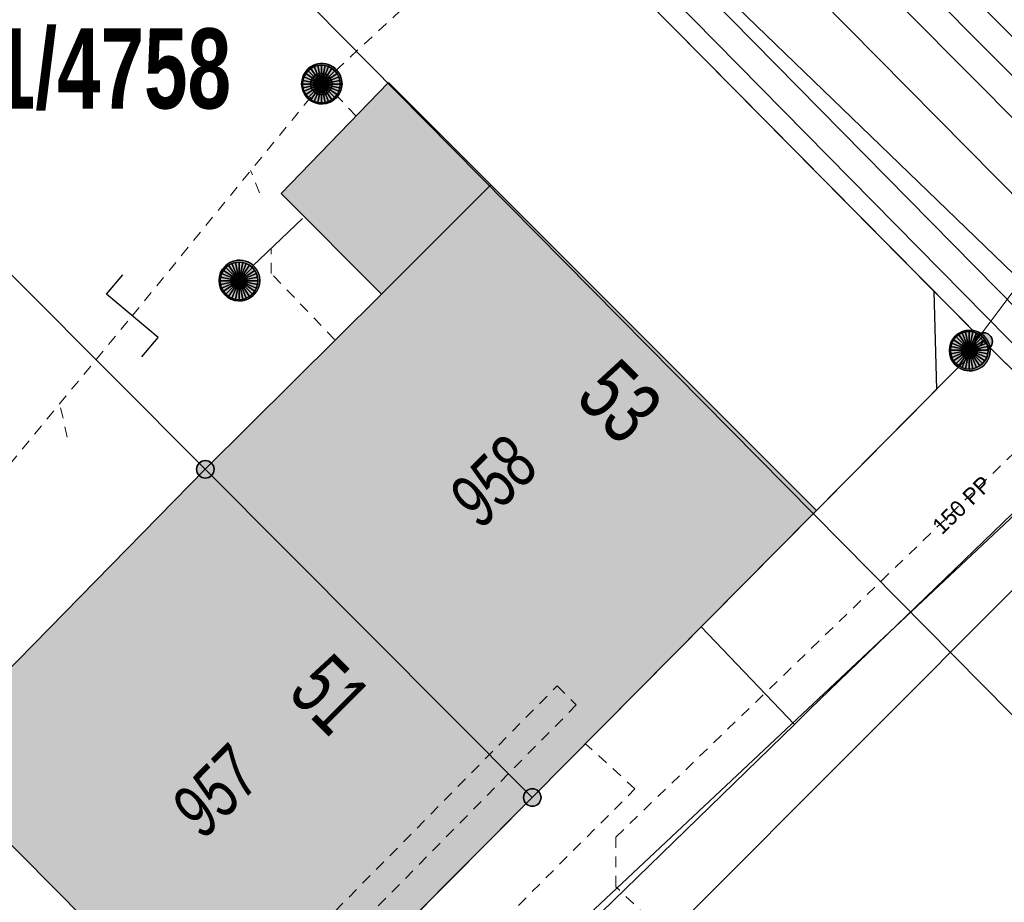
# Model space of a CAD drawing. Header units: metres. Extents: x 2695560 to 2696939, y 1260491 to 1262050.
# Tile 374 of 656: x 2695928 to 2695946, y 1261016 to 1261032. Entities that reach past the tile are written whole.
import ezdxf

# ---------------------------------------------------------------- set-up
doc = ezdxf.new("R2010")
doc.units = ezdxf.units.M
doc.linetypes.add('AUSGEZOGEN', pattern=[0])
doc.linetypes.add('VERDECKT2_S2', pattern=[0.36, 0.2, -0.16])
for name, color, linetype in [('XR$1$AV_Gebäudeflächen (BB)', 7, 'AUSGEZOGEN'), ('XR$1$AV_Grenzpunkte', 7, 'AUSGEZOGEN'), ('XR$1$AV_Grundstück-Nr.', 7, 'AUSGEZOGEN'), ('XR$1$AV_Haus-Nr.', 7, 'AUSGEZOGEN'), ('XR$1$AV_Linien (BB)', 7, 'AUSGEZOGEN'), ('XR$1$AV_Linien (EO)', 7, 'AUSGEZOGEN'), ('XR$1$AV_Versicherung-Nr.', 7, 'AUSGEZOGEN'), ('XR$1$AW_LK_Schachtdeckel', 24, 'AUSGEZOGEN'), ('XR$1$AW_LK_Zwischenpunkt', 24, 'AUSGEZOGEN'), ('XR$1$Liegenschaftsgrenzen', 7, 'AUSGEZOGEN'), ('XR$1$PFAV', 255, 'AUSGEZOGEN'), ('XR$1$PFAW', 255, 'AUSGEZOGEN'), ('XR$1$RP_Abstandslinie', 7, 'AUSGEZOGEN')]:
    doc.layers.add(name, color=color, linetype=linetype)
for name, color, linetype, lineweight in [('XR$2$ABW-Linie-R-genau', 4, 'AUSGEZOGEN', 18), ('XR$2$ABW-Linie-R-ungenau', 4, 'VERDECKT2_S2', 18), ('XR$2$ABW-Punkt', 6, 'AUSGEZOGEN', 18), ('XR$2$ELE-LinieFlaeche-genau', 1, 'AUSGEZOGEN', 18), ('XR$2$ELE-LinieFlaeche-ungenau', 1, 'VERDECKT2_S2', 18), ('XR$2$GAS-Linie-genau', 12, 'AUSGEZOGEN', 18), ('XR$2$KOM-Linie-U-genau', 91, 'AUSGEZOGEN', 18), ('XR$2$KOM-LinieFlaeche-U-genau', 91, 'AUSGEZOGEN', 18), ('XR$2$WAS-Linie-genau', 5, 'AUSGEZOGEN', 18), ('XR$2$WAS-Linie-ungenau', 5, 'VERDECKT2_S2', 18), ('XR$2$WEI-Text', 59, 'AUSGEZOGEN', 18)]:
    doc.layers.add(name, color=color, linetype=linetype, lineweight=lineweight)
doc.styles.add('ARIAL', font='arial.ttf')
doc.styles.add('TXT', font='txt')

# ---------------------------------------------------------------- blocks, each defined once
blk = doc.blocks.new('COMPLEXOBJECT_640')
at = {"layer": 'XR$1$AV_Linien (BB)', "color": 7, "linetype": 'AUSGEZOGEN', "transparency": 33554687}
blk.add_line((5861.945, 11113.508), (5974.447, 10999.729), dxfattribs=at)
blk = doc.blocks.new('BAV15')
at = {"layer": 'XR$1$PFAV', "transparency": 33554687}
blk.add_hatch(color=7, dxfattribs=at).paths.add_polyline_path([(0.5, 0), (0.49, 0.101), (0.459, 0.197), (0.41, 0.286), (0.344, 0.362), (0.264, 0.424), (0.174, 0.469), (0.076, 0.494), (-0.025, 0.499), (-0.125, 0.484), (-0.22, 0.449), (-0.306, 0.395), (-0.379, 0.326), (-0.437, 0.243), (-0.477, 0.15), (-0.497, 0.051), (-0.497, -0.051), (-0.477, -0.15), (-0.437, -0.243), (-0.379, -0.326), (-0.306, -0.395), (-0.22, -0.449), (-0.125, -0.484), (-0.025, -0.499), (0.076, -0.494), (0.174, -0.469), (0.264, -0.424), (0.344, -0.362), (0.41, -0.286), (0.459, -0.197), (0.49, -0.101)])
at = {"color": 7, "transparency": 33554687}
for start, end in [(90, 270), (270, 90)]:
    blk.add_arc((0, 0), 0.5, start, end, dxfattribs=at)
at = {"layer": 'XR$1$PFAV', "transparency": 33554687}
blk.add_circle((0, 0), 0.5, dxfattribs=at)
blk = doc.blocks.new('BAW2093')
at = {"transparency": 33554687}
blk.add_lwpolyline([(-0.375, -0.5), (0, -0.5), (0, 0.5), (0.375, 0.5)], dxfattribs=at)
blk = doc.blocks.new('BAW2082')
at = {"layer": 'XR$1$PFAW', "transparency": 33554687}
blk.add_hatch(color=7, dxfattribs=at).paths.add_polyline_path([(0.509, -0.003), (0.499, 0.098), (0.469, 0.194), (0.42, 0.283), (0.354, 0.359), (0.274, 0.421), (0.183, 0.466), (0.085, 0.491), (-0.016, 0.496), (-0.116, 0.481), (-0.211, 0.446), (-0.297, 0.392), (-0.37, 0.323), (-0.428, 0.24), (-0.468, 0.147), (-0.488, 0.047), (-0.488, -0.054), (-0.468, -0.153), (-0.428, -0.246), (-0.37, -0.329), (-0.297, -0.398), (-0.211, -0.452), (-0.116, -0.487), (-0.016, -0.502), (0.085, -0.497), (0.183, -0.472), (0.274, -0.427), (0.354, -0.366), (0.42, -0.289), (0.469, -0.2), (0.499, -0.104)])
at = {"transparency": 33554687}
for start, end in [(91.1948, 268.8052), (268.8052, 91.1948)]:
    blk.add_arc((0.01, 0), 0.5, start, end, dxfattribs=at)
at = {"layer": 'XR$1$PFAW', "transparency": 33554687}
blk.add_circle((0.009, -0.003), 0.5, dxfattribs=at)
blk = doc.blocks.new('BAW2088')
at = {"layer": 'XR$1$PFAW', "transparency": 33554687}
blk.add_hatch(color=253, dxfattribs=at).paths.add_polyline_path([(0.51, 0), (0.5, 0.101), (0.47, 0.197), (0.421, 0.286), (0.355, 0.362), (0.275, 0.424), (0.184, 0.469), (0.086, 0.494), (-0.015, 0.499), (-0.115, 0.484), (-0.21, 0.449), (-0.296, 0.395), (-0.369, 0.326), (-0.427, 0.243), (-0.467, 0.15), (-0.487, 0.051), (-0.487, -0.051), (-0.467, -0.15), (-0.427, -0.243), (-0.369, -0.326), (-0.296, -0.395), (-0.21, -0.449), (-0.115, -0.484), (-0.015, -0.499), (0.086, -0.494), (0.184, -0.469), (0.275, -0.424), (0.355, -0.362), (0.421, -0.286), (0.47, -0.197), (0.5, -0.101)])
at = {"transparency": 33554687}
for start, end in [(91.1948, 268.8052), (268.8052, 91.1948)]:
    blk.add_arc((0.01, 0), 0.5, start, end, dxfattribs=at)
at = {"layer": 'XR$1$PFAW', "transparency": 33554687}
blk.add_circle((0.01, 0), 0.5, dxfattribs=at)
blk = doc.blocks.new('ABW-NORMSCHACHT_WEITERE')
at = {"layer": 'XR$2$ABW-Punkt', "linetype": 'AUSGEZOGEN', "lineweight": 25, "transparency": 33554687}
for points in [[(-77, 185, 2500), (0, 0, 2500), (-111, 166, 2500)], [(-77, 185), (0, 0), (-111, 166)], [(-77, 185, 2500), (-77, 185), (-111, 166), (-111, 166, 2500)], [(-39, 196, 2500), (0, 0, 2500), (-77, 185, 2500)], [(-39, 196), (0, 0), (-77, 185)], [(-39, 196, 2500), (-39, 196), (-77, 185), (-77, 185, 2500)], [(0, 200, 2500), (0, 0, 2500), (-39, 196, 2500)], [(0, 200), (0, 0), (-39, 196)], [(0, 200, 2500), (0, 200), (-39, 196), (-39, 196, 2500)], [(39, 196, 2500), (0, 0, 2500), (0, 200, 2500)], [(39, 196), (0, 0), (0, 200)], [(39, 196, 2500), (39, 196), (0, 200), (0, 200, 2500)], [(77, 185, 2500), (0, 0, 2500), (39, 196, 2500)], [(77, 185), (0, 0), (39, 196)], [(111, 166, 2500), (0, 0, 2500), (77, 185, 2500)], [(111, 166), (0, 0), (77, 185)], [(77, 185, 2500), (77, 185), (39, 196), (39, 196, 2500)], [(111, 166, 2500), (111, 166), (77, 185), (77, 185, 2500)], [(-196, 39, 2500), (0, 0, 2500), (-200, 0, 2500)], [(-196, 39), (0, 0), (-200, 0)], [(-196, 39, 2500), (-196, 39), (-200, 0), (-200, 0, 2500)], [(-200, 0, 2500), (0, 0, 2500), (-196, -39, 2500)], [(-200, 0), (0, 0), (-196, -39)], [(-185, 77, 2500), (0, 0, 2500), (-196, 39, 2500)], [(-185, 77), (0, 0), (-196, 39)], [(-185, 77, 2500), (-185, 77), (-196, 39), (-196, 39, 2500)], [(-196, -39, 2500), (0, 0, 2500), (-185, -77, 2500)], [(-196, -39), (0, 0), (-185, -77)], [(-166, 111, 2500), (0, 0, 2500), (-185, 77, 2500)], [(-166, 111), (0, 0), (-185, 77)], [(-166, 111, 2500), (-166, 111), (-185, 77), (-185, 77, 2500)], [(-185, -77, 2500), (0, 0, 2500), (-166, -111, 2500)], [(-185, -77), (0, 0), (-166, -111)], [(-141, 141, 2500), (0, 0, 2500), (-166, 111, 2500)], [(-141, 141), (0, 0), (-166, 111)], [(-141, 141, 2500), (-141, 141), (-166, 111), (-166, 111, 2500)], [(-166, -111, 2500), (0, 0, 2500), (-141, -141, 2500)], [(-166, -111), (0, 0), (-141, -141)], [(-111, 166, 2500), (0, 0, 2500), (-141, 141, 2500)], [(-111, 166), (0, 0), (-141, 141)], [(-111, 166, 2500), (-111, 166), (-141, 141), (-141, 141, 2500)], [(-141, -141, 2500), (0, 0, 2500), (-111, -166, 2500)], [(-141, -141), (0, 0), (-111, -166)], [(-111, -166, 2500), (0, 0, 2500), (-77, -185, 2500)], [(-111, -166), (0, 0), (-77, -185)], [(-77, -185, 2500), (0, 0, 2500), (-39, -196, 2500)], [(-77, -185), (0, 0), (-39, -196)], [(-39, -196, 2500), (0, 0, 2500), (0, -200, 2500)], [(-39, -196), (0, 0), (0, -200)], [(141, 141, 2500), (0, 0, 2500), (111, 166, 2500)], [(141, 141), (0, 0), (111, 166)], [(166, 111, 2500), (0, 0, 2500), (141, 141, 2500)], [(166, 111), (0, 0), (141, 141)], [(185, 77, 2500), (0, 0, 2500), (166, 111, 2500)], [(185, 77), (0, 0), (166, 111)], [(196, 39, 2500), (0, 0, 2500), (185, 77, 2500)], [(196, 39), (0, 0), (185, 77)], [(200, 0, 2500), (0, 0, 2500), (196, 39, 2500)], [(200, 0), (0, 0), (196, 39)], [(0, -200, 2500), (0, 0, 2500), (39, -196, 2500)], [(39, -196, 2500), (0, 0, 2500), (77, -185, 2500)], [(77, -185, 2500), (0, 0, 2500), (111, -166, 2500)], [(111, -166, 2500), (0, 0, 2500), (141, -141, 2500)], [(141, -141, 2500), (0, 0, 2500), (166, -111, 2500)], [(166, -111, 2500), (0, 0, 2500), (185, -77, 2500)], [(185, -77, 2500), (0, 0, 2500), (196, -39, 2500)], [(196, -39, 2500), (0, 0, 2500), (200, 0, 2500)], [(0, -200), (0, 0), (39, -196)], [(39, -196), (0, 0), (77, -185)], [(77, -185), (0, 0), (111, -166)], [(111, -166), (0, 0), (141, -141)], [(141, -141), (0, 0), (166, -111)], [(166, -111), (0, 0), (185, -77)], [(185, -77), (0, 0), (196, -39)], [(196, -39), (0, 0), (200, 0)], [(141, 141, 2500), (141, 141), (111, 166), (111, 166, 2500)], [(166, 111, 2500), (166, 111), (141, 141), (141, 141, 2500)], [(185, 77, 2500), (185, 77), (166, 111), (166, 111, 2500)], [(196, 39, 2500), (196, 39), (185, 77), (185, 77, 2500)], [(200, 0, 2500), (200, 0), (196, 39), (196, 39, 2500)], [(-200, 0, 2500), (-200, 0), (-196, -39), (-196, -39, 2500)], [(-196, -39, 2500), (-196, -39), (-185, -77), (-185, -77, 2500)], [(-185, -77, 2500), (-185, -77), (-166, -111), (-166, -111, 2500)], [(-166, -111, 2500), (-166, -111), (-141, -141), (-141, -141, 2500)], [(-141, -141, 2500), (-141, -141), (-111, -166), (-111, -166, 2500)], [(-111, -166, 2500), (-111, -166), (-77, -185), (-77, -185, 2500)], [(77, -185, 2500), (77, -185), (111, -166), (111, -166, 2500)], [(111, -166, 2500), (111, -166), (141, -141), (141, -141, 2500)], [(141, -141, 2500), (141, -141), (166, -111), (166, -111, 2500)], [(166, -111, 2500), (166, -111), (185, -77), (185, -77, 2500)], [(185, -77, 2500), (185, -77), (196, -39), (196, -39, 2500)], [(196, -39, 2500), (196, -39), (200, 0), (200, 0, 2500)], [(-77, -185, 2500), (-77, -185), (-39, -196), (-39, -196, 2500)], [(-39, -196, 2500), (-39, -196), (0, -200), (0, -200, 2500)], [(0, -200, 2500), (0, -200), (39, -196), (39, -196, 2500)], [(39, -196, 2500), (39, -196), (77, -185), (77, -185, 2500)]]:
    blk.add_3dface(points, dxfattribs=at)
blk = doc.blocks.new('ABW-SCHLAMMSAMMLER_RUND')
at = {"layer": 'XR$2$ABW-Punkt', "linetype": 'AUSGEZOGEN', "lineweight": 13, "transparency": 33554687}
for p, q in [((-70, 75, 2500), (70, 75, 2500)), ((-70, -75, 2500), (70, -75, 2500))]:
    blk.add_line(p, q, dxfattribs=at)
blk.add_polyline3d([(90, 0, 2500), (0, 0, 2500), (-90, 0, 2500)], dxfattribs=at)
at = {"layer": 'XR$2$ABW-Punkt', "linetype": 'AUSGEZOGEN', "lineweight": 25, "transparency": 33554687}
for points in [[(-147, 29, 2500), (0, 0, 2500), (-150, 0, 2500)], [(-147, 29), (0, 0), (-150, 0)], [(-147, 29, 2500), (-147, 29), (-150, 0), (-150, 0, 2500)], [(-150, 0, 2500), (0, 0, 2500), (-147, -29, 2500)], [(-150, 0), (0, 0), (-147, -29)], [(-139, 57, 2500), (0, 0, 2500), (-147, 29, 2500)], [(-139, 57), (0, 0), (-147, 29)], [(-139, 57, 2500), (-139, 57), (-147, 29), (-147, 29, 2500)], [(-147, -29, 2500), (0, 0, 2500), (-139, -57, 2500)], [(-147, -29), (0, 0), (-139, -57)], [(-125, 83, 2500), (0, 0, 2500), (-139, 57, 2500)], [(-125, 83), (0, 0), (-139, 57)], [(-125, 83, 2500), (-125, 83), (-139, 57), (-139, 57, 2500)], [(-139, -57, 2500), (0, 0, 2500), (-125, -83, 2500)], [(-139, -57), (0, 0), (-125, -83)], [(-106, 106, 2500), (0, 0, 2500), (-125, 83, 2500)], [(-106, 106), (0, 0), (-125, 83)], [(-106, 106, 2500), (-106, 106), (-125, 83), (-125, 83, 2500)], [(-125, -83, 2500), (0, 0, 2500), (-106, -106, 2500)], [(-125, -83), (0, 0), (-106, -106)], [(-83, 125, 2500), (0, 0, 2500), (-106, 106, 2500)], [(-83, 125), (0, 0), (-106, 106)], [(-83, 125, 2500), (-83, 125), (-106, 106), (-106, 106, 2500)], [(-106, -106, 2500), (0, 0, 2500), (-83, -125, 2500)], [(-106, -106), (0, 0), (-83, -125)], [(-57, 139, 2500), (0, 0, 2500), (-83, 125, 2500)], [(-57, 139), (0, 0), (-83, 125)], [(-57, 139, 2500), (-57, 139), (-83, 125), (-83, 125, 2500)], [(-83, -125, 2500), (0, 0, 2500), (-57, -139, 2500)], [(-83, -125), (0, 0), (-57, -139)], [(-29, 147, 2500), (0, 0, 2500), (-57, 139, 2500)], [(-29, 147), (0, 0), (-57, 139)], [(-29, 147, 2500), (-29, 147), (-57, 139), (-57, 139, 2500)], [(-57, -139, 2500), (0, 0, 2500), (-29, -147, 2500)], [(-57, -139), (0, 0), (-29, -147)], [(0, 150, 2500), (0, 0, 2500), (-29, 147, 2500)], [(0, 150), (0, 0), (-29, 147)], [(0, 150, 2500), (0, 150), (-29, 147), (-29, 147, 2500)], [(-29, -147, 2500), (0, 0, 2500), (0, -150, 2500)], [(-29, -147), (0, 0), (0, -150)], [(29, 147, 2500), (0, 0, 2500), (0, 150, 2500)], [(29, 147), (0, 0), (0, 150)], [(29, 147, 2500), (29, 147), (0, 150), (0, 150, 2500)], [(57, 139, 2500), (0, 0, 2500), (29, 147, 2500)], [(57, 139), (0, 0), (29, 147)], [(83, 125, 2500), (0, 0, 2500), (57, 139, 2500)], [(83, 125), (0, 0), (57, 139)], [(106, 106, 2500), (0, 0, 2500), (83, 125, 2500)], [(106, 106), (0, 0), (83, 125)], [(125, 83, 2500), (0, 0, 2500), (106, 106, 2500)], [(125, 83), (0, 0), (106, 106)], [(139, 57, 2500), (0, 0, 2500), (125, 83, 2500)], [(139, 57), (0, 0), (125, 83)], [(147, 29, 2500), (0, 0, 2500), (139, 57, 2500)], [(147, 29), (0, 0), (139, 57)], [(150, 0, 2500), (0, 0, 2500), (147, 29, 2500)], [(150, 0), (0, 0), (147, 29)], [(0, -150, 2500), (0, 0, 2500), (29, -147, 2500)], [(29, -147, 2500), (0, 0, 2500), (57, -139, 2500)], [(57, -139, 2500), (0, 0, 2500), (83, -125, 2500)], [(83, -125, 2500), (0, 0, 2500), (106, -106, 2500)], [(106, -106, 2500), (0, 0, 2500), (125, -83, 2500)], [(125, -83, 2500), (0, 0, 2500), (139, -57, 2500)], [(139, -57, 2500), (0, 0, 2500), (147, -29, 2500)], [(147, -29, 2500), (0, 0, 2500), (150, 0, 2500)], [(0, -150), (0, 0), (29, -147)], [(29, -147), (0, 0), (57, -139)], [(57, -139), (0, 0), (83, -125)], [(83, -125), (0, 0), (106, -106)], [(106, -106), (0, 0), (125, -83)], [(125, -83), (0, 0), (139, -57)], [(139, -57), (0, 0), (147, -29)], [(147, -29), (0, 0), (150, 0)], [(57, 139, 2500), (57, 139), (29, 147), (29, 147, 2500)], [(83, 125, 2500), (83, 125), (57, 139), (57, 139, 2500)], [(106, 106, 2500), (106, 106), (83, 125), (83, 125, 2500)], [(125, 83, 2500), (125, 83), (106, 106), (106, 106, 2500)], [(139, 57, 2500), (139, 57), (125, 83), (125, 83, 2500)], [(147, 29, 2500), (147, 29), (139, 57), (139, 57, 2500)], [(150, 0, 2500), (150, 0), (147, 29), (147, 29, 2500)], [(-150, 0, 2500), (-150, 0), (-147, -29), (-147, -29, 2500)], [(-147, -29, 2500), (-147, -29), (-139, -57), (-139, -57, 2500)], [(-139, -57, 2500), (-139, -57), (-125, -83), (-125, -83, 2500)], [(-125, -83, 2500), (-125, -83), (-106, -106), (-106, -106, 2500)], [(-106, -106, 2500), (-106, -106), (-83, -125), (-83, -125, 2500)], [(-83, -125, 2500), (-83, -125), (-57, -139), (-57, -139, 2500)], [(-57, -139, 2500), (-57, -139), (-29, -147), (-29, -147, 2500)], [(-29, -147, 2500), (-29, -147), (0, -150), (0, -150, 2500)], [(0, -150, 2500), (0, -150), (29, -147), (29, -147, 2500)], [(29, -147, 2500), (29, -147), (57, -139), (57, -139, 2500)], [(57, -139, 2500), (57, -139), (83, -125), (83, -125, 2500)], [(83, -125, 2500), (83, -125), (106, -106), (106, -106, 2500)], [(106, -106, 2500), (106, -106), (125, -83), (125, -83, 2500)], [(125, -83, 2500), (125, -83), (139, -57), (139, -57, 2500)], [(139, -57, 2500), (139, -57), (147, -29), (147, -29, 2500)], [(147, -29, 2500), (147, -29), (150, 0), (150, 0, 2500)]]:
    blk.add_3dface(points, dxfattribs=at)
blk = doc.blocks.new('ABW-DECKEL')
at = {"layer": 'XR$2$ABW-Punkt', "linetype": 'AUSGEZOGEN', "lineweight": 25, "transparency": 33554687}
for points in [[(-291, 194, 2500), (0, 0, 2500), (-323, 134, 2500)], [(-291, 194), (0, 0), (-323, 134)], [(-291, 194, 2500), (-291, 194), (-323, 134), (-323, 134, 2500)], [(-247, 247, 2500), (0, 0, 2500), (-291, 194, 2500)], [(-247, 247), (0, 0), (-291, 194)], [(-247, 247, 2500), (-247, 247), (-291, 194), (-291, 194, 2500)], [(-194, 291, 2500), (0, 0, 2500), (-247, 247, 2500)], [(-194, 291), (0, 0), (-247, 247)], [(-194, 291, 2500), (-194, 291), (-247, 247), (-247, 247, 2500)], [(-134, 323, 2500), (0, 0, 2500), (-194, 291, 2500)], [(-134, 323), (0, 0), (-194, 291)], [(-134, 323, 2500), (-134, 323), (-194, 291), (-194, 291, 2500)], [(-68, 343, 2500), (0, 0, 2500), (-134, 323, 2500)], [(-68, 343), (0, 0), (-134, 323)], [(-68, 343, 2500), (-68, 343), (-134, 323), (-134, 323, 2500)], [(0, 350, 2500), (0, 0, 2500), (-68, 343, 2500)], [(0, 350), (0, 0), (-68, 343)], [(0, 350, 2500), (0, 350), (-68, 343), (-68, 343, 2500)], [(68, 343, 2500), (0, 0, 2500), (0, 350, 2500)], [(68, 343), (0, 0), (0, 350)], [(68, 343, 2500), (68, 343), (0, 350), (0, 350, 2500)], [(134, 323, 2500), (0, 0, 2500), (68, 343, 2500)], [(134, 323), (0, 0), (68, 343)], [(194, 291, 2500), (0, 0, 2500), (134, 323, 2500)], [(194, 291), (0, 0), (134, 323)], [(247, 247, 2500), (0, 0, 2500), (194, 291, 2500)], [(247, 247), (0, 0), (194, 291)], [(291, 194, 2500), (0, 0, 2500), (247, 247, 2500)], [(291, 194), (0, 0), (247, 247)], [(323, 134, 2500), (0, 0, 2500), (291, 194, 2500)], [(323, 134), (0, 0), (291, 194)], [(134, 323, 2500), (134, 323), (68, 343), (68, 343, 2500)], [(194, 291, 2500), (194, 291), (134, 323), (134, 323, 2500)], [(247, 247, 2500), (247, 247), (194, 291), (194, 291, 2500)], [(291, 194, 2500), (291, 194), (247, 247), (247, 247, 2500)], [(323, 134, 2500), (323, 134), (291, 194), (291, 194, 2500)], [(-343, 68, 2500), (0, 0, 2500), (-350, 0, 2500)], [(-343, 68), (0, 0), (-350, 0)], [(-343, 68, 2500), (-343, 68), (-350, 0), (-350, 0, 2500)], [(-350, 0, 2500), (0, 0, 2500), (-343, -68, 2500)], [(-350, 0), (0, 0), (-343, -68)], [(-323, 134, 2500), (0, 0, 2500), (-343, 68, 2500)], [(-323, 134), (0, 0), (-343, 68)], [(-323, 134, 2500), (-323, 134), (-343, 68), (-343, 68, 2500)], [(-343, -68, 2500), (0, 0, 2500), (-323, -134, 2500)], [(-343, -68), (0, 0), (-323, -134)], [(-323, -134, 2500), (0, 0, 2500), (-291, -194, 2500)], [(-323, -134), (0, 0), (-291, -194)], [(-291, -194, 2500), (0, 0, 2500), (-247, -247, 2500)], [(-291, -194), (0, 0), (-247, -247)], [(-247, -247, 2500), (0, 0, 2500), (-194, -291, 2500)], [(-247, -247), (0, 0), (-194, -291)], [(-194, -291, 2500), (0, 0, 2500), (-134, -323, 2500)], [(-194, -291), (0, 0), (-134, -323)], [(-134, -323, 2500), (0, 0, 2500), (-68, -343, 2500)], [(-134, -323), (0, 0), (-68, -343)], [(-68, -343, 2500), (0, 0, 2500), (0, -350, 2500)], [(-68, -343), (0, 0), (0, -350)], [(343, 68, 2500), (0, 0, 2500), (323, 134, 2500)], [(343, 68), (0, 0), (323, 134)], [(350, 0, 2500), (0, 0, 2500), (343, 68, 2500)], [(350, 0), (0, 0), (343, 68)], [(0, -350, 2500), (0, 0, 2500), (68, -343, 2500)], [(68, -343, 2500), (0, 0, 2500), (134, -323, 2500)], [(134, -323, 2500), (0, 0, 2500), (194, -291, 2500)], [(194, -291, 2500), (0, 0, 2500), (247, -247, 2500)], [(247, -247, 2500), (0, 0, 2500), (291, -194, 2500)], [(291, -194, 2500), (0, 0, 2500), (323, -134, 2500)], [(323, -134, 2500), (0, 0, 2500), (343, -68, 2500)], [(343, -68, 2500), (0, 0, 2500), (350, 0, 2500)], [(0, -350), (0, 0), (68, -343)], [(68, -343), (0, 0), (134, -323)], [(134, -323), (0, 0), (194, -291)], [(194, -291), (0, 0), (247, -247)], [(247, -247), (0, 0), (291, -194)], [(291, -194), (0, 0), (323, -134)], [(323, -134), (0, 0), (343, -68)], [(343, -68), (0, 0), (350, 0)], [(343, 68, 2500), (343, 68), (323, 134), (323, 134, 2500)], [(350, 0, 2500), (350, 0), (343, 68), (343, 68, 2500)], [(-350, 0, 2500), (-350, 0), (-343, -68), (-343, -68, 2500)], [(-343, -68, 2500), (-343, -68), (-323, -134), (-323, -134, 2500)], [(-323, -134, 2500), (-323, -134), (-291, -194), (-291, -194, 2500)], [(291, -194, 2500), (291, -194), (323, -134), (323, -134, 2500)], [(323, -134, 2500), (323, -134), (343, -68), (343, -68, 2500)], [(343, -68, 2500), (343, -68), (350, 0), (350, 0, 2500)], [(-291, -194, 2500), (-291, -194), (-247, -247), (-247, -247, 2500)], [(-247, -247, 2500), (-247, -247), (-194, -291), (-194, -291, 2500)], [(-194, -291, 2500), (-194, -291), (-134, -323), (-134, -323, 2500)], [(-134, -323, 2500), (-134, -323), (-68, -343), (-68, -343, 2500)], [(-68, -343, 2500), (-68, -343), (0, -350), (0, -350, 2500)], [(0, -350, 2500), (0, -350), (68, -343), (68, -343, 2500)], [(68, -343, 2500), (68, -343), (134, -323), (134, -323, 2500)], [(134, -323, 2500), (134, -323), (194, -291), (194, -291, 2500)], [(194, -291, 2500), (194, -291), (247, -247), (247, -247, 2500)], [(247, -247, 2500), (247, -247), (291, -194), (291, -194, 2500)]]:
    blk.add_3dface(points, dxfattribs=at)

msp = doc.modelspace()

# ---------------------------------------------------------------- hatches: boundary and pattern name
at = {"layer": 'XR$1$AV_Gebäudeflächen (BB)', "true_color": 0xd2d2d2, "transparency": 33554687}
for points in [[(2695931.35, 1261023.84), (2695937.42, 1261017.75), (2695942.696, 1261023.076), (2695934.753, 1261031.019), (2695932.757, 1261028.96), (2695934.624, 1261027.092)], [(2695937.42, 1261017.75), (2695931.35, 1261023.84), (2695926.118, 1261018.508), (2695932.131, 1261012.441)]]:
    msp.add_hatch(color=254, dxfattribs=at).paths.add_polyline_path(points)

# ---------------------------------------------------------------- linework, layer by layer
at = {"layer": 'XR$1$AV_Linien (BB)', "color": 7, "linetype": 'AUSGEZOGEN', "transparency": 33554687}
for p, q in [((2695944.873, 1261027.147), (2695933.842, 1261038.306)), ((2695944.873, 1261027.147), (2695944.921, 1261025.322)), ((2695942.696, 1261023.076), (2695944.921, 1261025.322)), ((2695937.42, 1261017.75), (2695931.35, 1261023.84)), ((2695942.696, 1261023.076), (2695937.42, 1261017.75)), ((2695940.26, 1261015.51), (2695947.455, 1261022.722)), ((2695937.42, 1261017.75), (2695932.131, 1261012.441))]:
    msp.add_line(p, q, dxfattribs=at)
for points in [[(2695931.35, 1261023.84), (2695934.624, 1261027.092), (2695932.757, 1261028.96), (2695934.753, 1261031.019), (2695942.696, 1261023.076)], [(2695949.36, 1261022.652), (2695948.38, 1261023.65), (2695945.8, 1261026.21), (2695944.873, 1261027.147)], [(2695932.131, 1261012.441), (2695926.118, 1261018.508), (2695931.35, 1261023.84)]]:
    msp.add_lwpolyline(points, dxfattribs=at)
at = {"layer": 'XR$1$AV_Linien (EO)', "color": 7, "linetype": 'AUSGEZOGEN', "transparency": 33554687}
msp.add_line((2695934.624, 1261027.092), (2695936.652, 1261029.12), dxfattribs=at)
at = {"layer": 'XR$1$Liegenschaftsgrenzen', "color": 7, "linetype": 'AUSGEZOGEN', "transparency": 33554687}
for p, q in [((2695932.87, 1261039.29), (2695945.8, 1261026.21)), ((2695945.8, 1261026.21), (2695937.42, 1261017.75)), ((2695945.8, 1261026.21), (2695948.38, 1261023.65)), ((2695948.38, 1261023.65), (2695940.26, 1261015.51)), ((2695937.42, 1261017.75), (2695927.1, 1261007.37))]:
    msp.add_line(p, q, dxfattribs=at)
msp.add_lwpolyline([(2695924.42, 1261030.79), (2695931.35, 1261023.84), (2695937.42, 1261017.75)], dxfattribs=at)
at = {"layer": 'XR$1$RP_Abstandslinie', "color": 7, "linetype": 'AUSGEZOGEN', "transparency": 33554687}
msp.add_lwpolyline([(2695815.92, 1261083.45), (2695852.53, 1261047.34), (2695889.71, 1261010.67), (2695915.9, 1260984.83), (2695942.7, 1260958.39), (2695972.35, 1260992.97), (2695942.13, 1261023.53), (2695912.25, 1261053.75), (2695881.66, 1261084.69), (2695850.32, 1261116.38)], dxfattribs=at)
at = {"layer": 'XR$2$ABW-Linie-R-genau', "linetype": 'AUSGEZOGEN', "transparency": 33554687}
msp.add_line((2695932.228, 1261027.606), (2695933.153, 1261028.491), dxfattribs=at)
msp.add_lwpolyline([(2695945.533, 1261026.049), (2695949.486, 1261031.325), (2695950.146, 1261031.971)], dxfattribs=at)
at = {"layer": 'XR$2$ABW-Linie-R-ungenau', "linetype": 'VERDECKT2_S2', "transparency": 33554687}
for p, q in [((2695933.51, 1261030.994), (2695942.569, 1261039.397)), ((2695929.994, 1261026.688), (2695933.505, 1261030.988)), ((2695934.148, 1261030.395), (2695933.775, 1261030.789)), ((2695932.359, 1261028.968), (2695932.192, 1261029.381)), ((2695925.434, 1261021.157), (2695929.994, 1261026.688)), ((2695928.789, 1261024.435), (2695928.648, 1261025.055))]:
    msp.add_line(p, q, dxfattribs=at)
for points in [[(2695944.746, 1261010.531), (2695938.973, 1261016.095), (2695938.973, 1261017.016), (2695952.154, 1261029.733)], [(2695933.751, 1261026.246), (2695932.576, 1261027.472), (2695932.576, 1261027.942)]]:
    msp.add_lwpolyline(points, dxfattribs=at)
at = {"layer": 'XR$2$ELE-LinieFlaeche-genau', "linetype": 'AUSGEZOGEN', "transparency": 33554687}
msp.add_lwpolyline([(2695973.984, 1260998.323), (2695965.448, 1261006.789), (2695935.817, 1261036.855), (2695936.173, 1261037.205), (2695965.802, 1261007.143), (2695974.336, 1260998.679), (2695973.984, 1260998.323)], close=True, dxfattribs=at)
at = {"layer": 'XR$2$ELE-LinieFlaeche-ungenau', "linetype": 'VERDECKT2_S2', "transparency": 33554687}
msp.add_lwpolyline([(2695932.249, 1261014.107), (2695937.882, 1261019.821), (2695938.238, 1261019.469), (2695932.605, 1261013.755), (2695932.249, 1261014.107)], close=True, dxfattribs=at)
at = {"layer": 'XR$2$GAS-Linie-genau', "linetype": 'AUSGEZOGEN', "transparency": 33554687}
for p, q in [((2695942.286, 1261019.105), (2695940.557, 1261020.919)), ((2695942.57, 1261019.389), (2695942.286, 1261019.105)), ((2695942.286, 1261019.105), (2695937.41, 1261014.365))]:
    msp.add_line(p, q, dxfattribs=at)
msp.add_lwpolyline([(2695952.185, 1261025.482), (2695950.444, 1261023.883), (2695946.881, 1261023.547), (2695942.57, 1261019.389)], dxfattribs=at)
at = {"layer": 'XR$2$KOM-Linie-U-genau', "linetype": 'AUSGEZOGEN', "transparency": 33554687}
msp.add_line((2695950.333, 1261026.721), (2695929.741, 1261007.385), dxfattribs=at)
msp.add_lwpolyline([(2695933.36, 1261040.351), (2695933.643, 1261040.069), (2695938.579, 1261034.967), (2695946.704, 1261027.125), (2695956.127, 1261017.666), (2695962.08, 1261011.6), (2695967.372, 1261006.18), (2695976.065, 1260997.332), (2695991.21, 1260983.752), (2695999.802, 1260976.692), (2696003.768, 1260973.253), (2696007.019, 1260970.594)], dxfattribs=at)
at = {"layer": 'XR$2$KOM-LinieFlaeche-U-genau', "linetype": 'AUSGEZOGEN', "transparency": 33554687}
msp.add_lwpolyline([(2695918.78, 1261059.03), (2695922.379, 1261055.22), (2695949.07, 1261028.391), (2695950.529, 1261026.914), (2695950.137, 1261026.528), (2695948.68, 1261028.003), (2695921.985, 1261054.838), (2695918.38, 1261058.652), (2695918.78, 1261059.03)], close=True, dxfattribs=at)
at = {"layer": 'XR$2$WAS-Linie-genau', "linetype": 'AUSGEZOGEN', "transparency": 33554687}
msp.add_lwpolyline([(2695930.779, 1261047.545), (2695945.551, 1261032.659), (2695973.352, 1261004.59), (2695977.573, 1261000.38), (2695981.865, 1260996.405)], dxfattribs=at)
at = {"layer": 'XR$2$WAS-Linie-ungenau', "linetype": 'VERDECKT2_S2', "transparency": 33554687}
msp.add_lwpolyline([(2695936.398, 1261014.986), (2695939.327, 1261017.909), (2695938.407, 1261018.749)], dxfattribs=at)

# ---------------------------------------------------------------- block references
at = {"layer": 'XR$1$AV_Grenzpunkte', "color": 7, "linetype": 'AUSGEZOGEN', "lineweight": -3, "transparency": 33554687, "xscale": 0.3249999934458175, "yscale": 0.3249999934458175}
for p in [(2695945.8, 1261026.21), (2695931.35, 1261023.84), (2695937.42, 1261017.75)]:
    msp.add_blockref('BAV15', p, dxfattribs=at)
at = {"layer": 'XR$1$AV_Linien (BB)', "color": 7, "linetype": 'AUSGEZOGEN', "lineweight": -3, "transparency": 33554687}
msp.add_blockref('COMPLEXOBJECT_640', (2690000.97, 1249999.81), dxfattribs=at)
at = {"layer": 'XR$1$AW_LK_Schachtdeckel', "color": 24, "linetype": 'AUSGEZOGEN', "lineweight": -3, "transparency": 33554687}
for name, p, xscale, yscale, rotation in [('BAW2082', (2695933.507, 1261030.989), 0.7499999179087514, 0.7499999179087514, 48.240814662), ('BAW2088', (2695931.979, 1261027.337), 0.7578193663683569, 0.7578193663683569, 42.56393355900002), ('BAW2088', (2695945.536, 1261026.05), 0.7578193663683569, 0.7578193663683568, 314.456819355)]:
    msp.add_blockref(name, p, dxfattribs=dict(at, xscale=xscale, yscale=yscale, rotation=rotation))
at = {"layer": 'XR$1$AW_LK_Zwischenpunkt', "color": 24, "linetype": 'AUSGEZOGEN', "lineweight": -3, "transparency": 33554687, "xscale": 1.250000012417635, "yscale": 1.250000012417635, "rotation": 50.04312275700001}
msp.add_blockref('BAW2093', (2695929.996, 1261026.689), dxfattribs=at)
at = {"layer": 'XR$2$ABW-Punkt', "color": 6, "linetype": 'AUSGEZOGEN', "lineweight": 18, "transparency": 33554687, "xscale": 0.001, "yscale": 0.001, "zscale": 0.001, "rotation": 360}
for name, p in [('ABW-DECKEL', (2695933.505, 1261030.988)), ('ABW-NORMSCHACHT_WEITERE', (2695933.505, 1261030.988)), ('ABW-DECKEL', (2695931.977, 1261027.336)), ('ABW-SCHLAMMSAMMLER_RUND', (2695931.977, 1261027.336)), ('ABW-DECKEL', (2695945.533, 1261026.049)), ('ABW-SCHLAMMSAMMLER_RUND', (2695945.533, 1261026.049))]:
    msp.add_blockref(name, p, dxfattribs=at)

# ---------------------------------------------------------------- texts
at = {"layer": 'XR$1$AV_Grundstück-Nr.', "color": 7, "transparency": 33554687, "insert": (2695929.608, 1261031.255), "char_height": 1.48491, "width": 4.98214, "attachment_point": 5, "style": 'ARIAL'}
msp.add_mtext('\\A1;{\\fArial|i0|b1;\\H1.484908;\\W0.700000;\\C7;1/4758}\\P', dxfattribs=at)
at = {"layer": 'XR$1$AV_Haus-Nr.', "color": 7, "transparency": 33554687, "char_height": 1.1621, "attachment_point": 2, "style": 'ARIAL'}
for s, insert, width, rotation in [('\\W0.70;53', (2695939.462, 1261025.513), 1.68109, 315), ('\\W0.64;51', (2695934.09, 1261020.075), 1.59081, 314.9064)]:
    msp.add_mtext(s, dxfattribs=dict(at, insert=insert, width=width, rotation=rotation))
at = {"layer": 'XR$1$AV_Versicherung-Nr.', "color": 7, "transparency": 33554687, "char_height": 0.96842, "width": 1.93301, "attachment_point": 5, "style": 'ARIAL'}
for s, insert, rotation in [('\\A1;{\\fArial|i1|b0;\\H0.968418;\\W0.700000;\\C7;958}\\P', (2695936.691, 1261023.611), 45.2484), ('\\A1;{\\fArial|i1|b0;\\H0.968418;\\W0.700000;\\C7;957}\\P', (2695931.54, 1261017.854), 45.108)]:
    msp.add_mtext(s, dxfattribs=dict(at, insert=insert, rotation=rotation))
at = {"layer": 'XR$2$WEI-Text', "transparency": 33554687, "insert": (2695945.395, 1261023.177), "char_height": 0.3, "width": 1.76905, "attachment_point": 5, "rotation": 44.1, "style": 'TXT'}
msp.add_mtext('\\W1.00;150\\~PP', dxfattribs=at)

doc.saveas('drawing.dxf')
